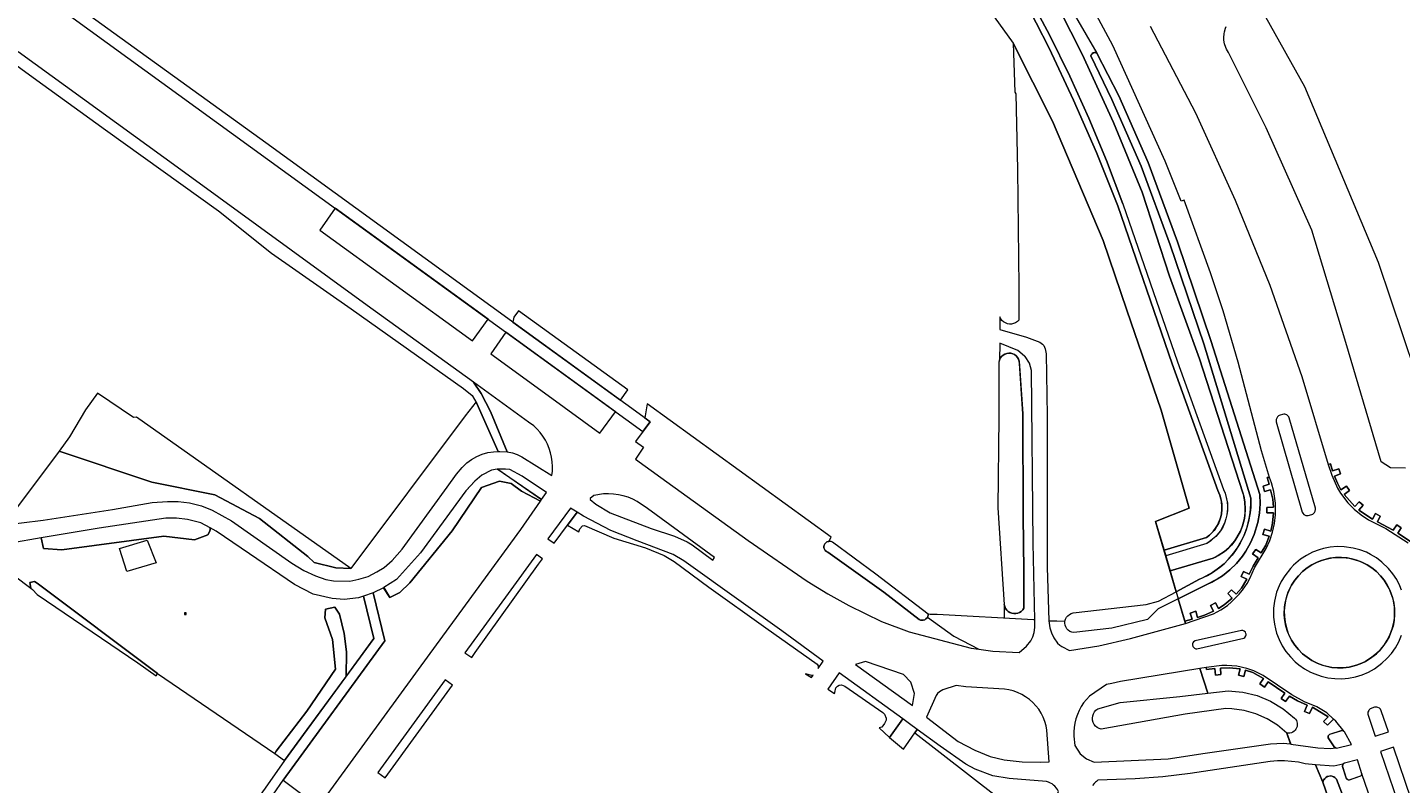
# Model space of a CAD drawing. Header units: metres. Extents: x 209813 to 223847, y 571801 to 587119.
# Tile 338 of 656: x 222722 to 222973, y 575100 to 575238. Entities that reach past the tile are written whole.
import ezdxf
from ezdxf.enums import TextEntityAlignment as Align

# ---------------------------------------------------------------- set-up
doc = ezdxf.new("R2010")
doc.units = ezdxf.units.M
for name, color, linetype, lineweight in [('B-RO-GR-BEPLANTING_CULTUUR_BODEMBEDEKKER-GV', 8, 'Continuous', 0), ('B-RO-GR-BEPLANTING_CULTUUR_BOSPLANTSOEN-GV', 8, 'Continuous', 0), ('B-RO-GR-BOS_LOOF-GV', 8, 'Continuous', 0), ('B-RO-GR-GRAS-GV', 8, 'Continuous', 0), ('B-RO-GR-GROENVOORZIENING-GV', 8, 'Continuous', 0), ('B-RO-GR-HAAG-GV', 8, 'Continuous', 0), ('B-RO-GW-TALUD_KRUIN-G', 8, 'Continuous', 0), ('B-RO-IE-MEUBILAIR_WEGMEUBILAIR-S', 8, 'Continuous', 0), ('B-RO-OG-TERREIN_CULTUURSCHEIDING-GV', 8, 'Continuous', 0), ('B-RO-OG-WATER_GREPPEL-GV', 8, 'Continuous', 0), ('B-RO-VH-VERHARDING_HALFVERHARDING-GV', 8, 'Continuous', 0), ('B-RO-VH-VERHARDING_OPEN-GV', 8, 'Continuous', 0), ('B-RO-VH-VERHARDING_SIERBESTRATING-GV', 8, 'Continuous', 0), ('B-RO-VH-VERHARDING_TEGEL-GV', 8, 'Continuous', 0)]:
    doc.layers.add(name, color=color, linetype=linetype, lineweight=lineweight)
doc.styles.add('NLCS-ISO', font='txt')

# ---------------------------------------------------------------- blocks, each defined once
blk = doc.blocks.new('SIE-WEG_SPEELTOESTEL-SO')
at = {"flags": 128}
blk.add_lwpolyline([(-0.75, -0.75), (0.75, -0.75), (0.75, 0.75), (-0.75, 0.75)], close=True, dxfattribs=at)
at = {"style": 'NLCS-ISO'}
blk.add_text('SPT', height=0.45, dxfattribs=at).set_placement((0, 0), align=Align.MIDDLE_CENTER)

msp = doc.modelspace()

# ---------------------------------------------------------------- linework, layer by layer
at = {"layer": 'B-RO-GR-BEPLANTING_CULTUUR_BODEMBEDEKKER-GV', "flags": 128}
msp.add_lwpolyline([(222830.095, 575170.301), (222831.472, 575172.186), (222811.474, 575186.658), (222810.644, 575185.456), (222810.452, 575184.556)], close=True, dxfattribs=at)
at = {"layer": 'B-RO-GR-BEPLANTING_CULTUUR_BOSPLANTSOEN-GV', "flags": 128}
for points in [[(222780.788, 575139.542), (222741.636, 575167.21), (222741.083, 575167.126), (222734.51, 575171.596), (222732.275, 575168.55), (222729.366, 575163.607), (222727.49, 575161.005), (222744.441, 575155.338), (222755.962, 575152.974), (222764.135, 575148.689), (222772.949, 575141.744), (222774.13, 575140.611), (222778.069, 575139.626)], [(222755.105, 575146.959), (222753.402, 575147.86), (222750.954, 575148.511), (222748.929, 575148.72), (222746.989, 575148.706), (222734.81, 575146.926), (222724.221, 575145.113), (222724.595, 575143.188), (222727.969, 575142.933), (222746.653, 575145.417), (222752.255, 575144.78), (222754.674, 575145.672), (222754.98, 575146.21), (222755.11, 575146.587)], [(222741.869, 575122.298), (222745.21, 575119.888), (222745.461, 575120.355), (222723.468, 575136.836), (222722.974, 575137.133), (222722.139, 575136.976), (222722.288, 575135.927), (222722.595, 575135.71), (222723.439, 575134.782)], [(222768.705, 575104.453), (222772.842, 575110.086), (222779.941, 575119.811), (222780.003, 575124.284), (222779.614, 575127.63), (222778.72, 575131.169), (222777.903, 575132.492), (222776.153, 575132.103), (222776.037, 575130.508), (222777.475, 575126.54), (222777.981, 575121.134), (222772.77, 575113.432), (222767.171, 575106.119), (222766.894, 575105.692)]]:
    msp.add_lwpolyline(points, close=True, dxfattribs=at)
at = {"layer": 'B-RO-GR-BOS_LOOF-GV', "flags": 128}
for points in [[(222858.594, 575295.63), (222901.917, 575235.542), (222909.078, 575221.282), (222918.378, 575199.505), (222922.729, 575186.769), (222923.453, 575184.609), (222928.958, 575168.453), (222934.076, 575150.565), (222927.956, 575148.146), (222929.503, 575142.86)], [(222921.964, 575206.208), (222931.943, 575177.328), (222940.344, 575154.003), (222940.656, 575153.273), (222940.891, 575152.513), (222941.044, 575151.732), (222941.115, 575150.94), (222941.099, 575150.144), (222941.003, 575149.357), (222940.823, 575148.581), (222940.563, 575147.831), (222940.224, 575147.109), (222939.813, 575146.43), (222939.331, 575145.797), (222938.972, 575145.404), (222938.388, 575144.865), (222937.75, 575144.391), (222937.297, 575144.115), (222929.806, 575141.857), (222930.599, 575139.128), (222938.511, 575141.424), (222939.424, 575141.891), (222940.557, 575142.656), (222941.331, 575143.328), (222942.031, 575144.078), (222942.456, 575144.615), (222942.839, 575145.18), (222943.485, 575146.383), (222943.859, 575147.339), (222944.201, 575148.662), (222944.333, 575149.68), (222944.365, 575150.362), (222944.282, 575151.727), (222944.016, 575153.068), (222943.919, 575153.394), (222936.003, 575177.878), (222930.477, 575192.99), (222925.516, 575208.294), (222920.276, 575221.039), (222914.547, 575233.573), (222908.339, 575245.875)], [(222903.716, 575243.956), (222908.49, 575234.63), (222912.971, 575225.162), (222917.156, 575215.558), (222921.039, 575205.831), (222930.998, 575176.971), (222939.349, 575153.794), (222939.549, 575153.37), (222939.719, 575152.932), (222939.914, 575152.255), (222940.065, 575151.328), (222940.094, 575150.859), (222940.089, 575150.391), (222939.982, 575149.458), (222939.818, 575148.773), (222939.49, 575147.893), (222939.167, 575147.268), (222938.917, 575146.87), (222938.641, 575146.492), (222938.177, 575145.961), (222937.839, 575145.635), (222937.292, 575145.193), (222929.503, 575142.86), (222929.806, 575141.857)], [(222921.964, 575206.208), (222918.995, 575214.086), (222915.769, 575221.862), (222912.292, 575229.529), (222908.568, 575237.076), (222904.599, 575244.5)]]:
    msp.add_lwpolyline(points, dxfattribs=at)
at = {"layer": 'B-RO-GR-GRAS-GV', "flags": 128}
msp.add_lwpolyline([(222948.033, 575240.363), (222955.176, 575227.663), (222968.67, 575195.516), (222975.417, 575175.408), (222976.74, 575168.396), (222982.825, 575166.412), (222986, 575166.809), (222988.514, 575166.015), (222998.965, 575159.004), (223002.14, 575157.284), (223004.257, 575158.078), (223006.178, 575158.578), (223008.175, 575155.411), (223012.965, 575156.598), (223012.757, 575160.291), (223053.988, 575171.025), (223080.172, 575178.036), (223082.431, 575189.625), (223082.415, 575189.909), (223084.681, 575205.216), (223087.766, 575225.323), (223088.632, 575232.343), (223092.624, 575255.874)], dxfattribs=at)
msp.add_lwpolyline([(222907.971, 575178.795), (222908.141, 575167.436), (222908.111, 575152.417), (222908.113, 575139.79), (222908.459, 575129.981), (222911.387, 575129.935), (222911.491, 575130.293), (222911.666, 575130.622), (222911.905, 575130.908), (222912.198, 575131.139), (222912.531, 575131.305), (222912.892, 575131.399), (222926.208, 575132.947), (222928.482, 575133.579), (222931.724, 575135.293), (222927.956, 575148.146), (222934.076, 575150.565), (222928.958, 575168.453), (222923.453, 575184.609), (222922.729, 575186.769), (222918.378, 575199.505), (222909.078, 575221.282), (222901.917, 575235.542), (222902.204, 575226.615), (222902.409, 575226.312), (222902.684, 575212.483), (222902.927, 575191.012), (222902.968, 575184.926), (222902.688, 575184.659), (222902.364, 575184.449), (222902.006, 575184.301), (222901.627, 575184.223), (222901.24, 575184.216), (222900.859, 575184.28), (222900.496, 575184.413), (222900.164, 575184.612), (222899.874, 575184.868), (222899.636, 575185.173), (222899.459, 575185.517), (222899.475, 575183.235), (222904.377, 575181.826), (222906.809, 575180.93), (222907.295, 575180.555), (222907.552, 575180.274), (222907.766, 575179.715)], close=True, dxfattribs=at)
at = {"layer": 'B-RO-GR-GROENVOORZIENING-GV'}
msp.add_line((222939.125, 575141.727), (222938.821, 575141.57), dxfattribs=at)
at = {"layer": 'B-RO-GR-GROENVOORZIENING-GV', "flags": 128}
for points in [[(222909.823, 575246.461), (222917.206, 575233.758), (222921.232, 575225.925), (222926.576, 575213.732), (222931.982, 575199.237), (222938.122, 575181.023), (222947.032, 575153.031), (222947.089, 575151.326), (222946.969, 575149.622), (222946.672, 575147.94), (222946.01, 575145.763), (222945.321, 575144.201), (222944.474, 575142.719), (222943.828, 575141.782), (222942.74, 575140.466), (222941.521, 575139.271), (222940.188, 575138.206), (222939.24, 575137.576), (222937.224, 575136.518), (222932.102, 575134.003), (222933.31, 575129.883), (222934.628, 575130.287), (222934.273, 575131.393), (222935.286, 575131.708), (222935.62, 575130.571), (222936.911, 575130.998), (222938.558, 575131.719), (222938.01, 575132.776), (222938.911, 575133.258), (222939.453, 575132.201), (222940.487, 575132.906), (222941.982, 575134.089), (222941.151, 575134.946), (222941.826, 575135.646), (222942.703, 575134.815), (222943.685, 575135.94), (222944.643, 575137.565), (222943.581, 575138.076), (222944.01, 575138.987), (222945.078, 575138.482), (222945.784, 575139.977), (222946.737, 575141.51), (222945.68, 575142.188), (222946.271, 575143.01), (222947.281, 575142.367), (222948.089, 575143.787), (222948.693, 575145.419), (222947.581, 575145.74), (222947.867, 575146.727), (222949.023, 575146.385), (222949.328, 575147.807), (222949.495, 575149.711), (222948.297, 575149.732), (222948.294, 575150.708), (222949.497, 575150.716), (222949.375, 575152.201), (222948.974, 575153.938), (222947.852, 575153.635), (222947.599, 575154.599), (222948.706, 575154.93), (222948.336, 575156.18), (222948.758, 575156.18), (222947.299, 575161.07), (222943.044, 575177.232), (222940.334, 575186.633), (222938.023, 575193.604), (222933.201, 575206.873), (222932.657, 575206.667), (222929.716, 575213.966), (222920.12, 575235.138), (222909.112, 575255.669)], [(222908.339, 575245.875), (222914.547, 575233.573), (222920.276, 575221.039), (222925.516, 575208.294), (222930.477, 575192.99), (222936.003, 575177.878), (222943.919, 575153.394), (222944.099, 575152.734), (222944.282, 575151.727), (222944.365, 575150.362), (222944.299, 575149.339), (222944.201, 575148.662), (222943.859, 575147.339), (222943.485, 575146.383), (222942.839, 575145.18), (222942.456, 575144.615), (222941.807, 575143.82), (222941.331, 575143.328), (222940.557, 575142.656), (222939.424, 575141.891), (222938.511, 575141.424), (222930.599, 575139.128), (222931.724, 575135.292), (222936, 575137.555), (222937.443, 575138.245), (222938.362, 575138.787), (222939.662, 575139.719), (222940.471, 575140.414), (222941.229, 575141.164), (222942.266, 575142.385), (222942.88, 575143.258), (222943.685, 575144.638), (222944.141, 575145.604), (222944.693, 575147.107), (222945.083, 575148.656), (222945.253, 575149.711), (222945.365, 575151.305), (222945.347, 575152.372), (222936.797, 575180.57), (222930.641, 575198.693), (222925.315, 575213.099), (222919.953, 575225.284), (222916.102, 575233.24), (222916.164, 575233.406), (222916.281, 575233.576), (222916.414, 575233.693), (222916.688, 575233.815), (222916.862, 575233.836), (222917.206, 575233.758)], [(222926.984, 575238.677), (222935.258, 575222.821), (222942.495, 575206.888), (222948.844, 575191.339), (222954.674, 575174.628), (222959.539, 575158.563), (222959.945, 575158.67), (222960.326, 575157.357), (222961.451, 575157.781), (222961.769, 575156.818), (222960.662, 575156.398), (222961.209, 575155.156), (222961.852, 575153.938), (222962.862, 575154.576), (222963.42, 575153.786), (222962.44, 575153.086), (222964.378, 575150.859), (222965.174, 575151.74), (222965.932, 575151.086), (222965.148, 575150.177), (222967.599, 575148.532), (222968.164, 575149.581), (222969.047, 575149.094), (222968.508, 575148.044), (222971.388, 575146.544), (222972.065, 575147.523), (222972.87, 575146.985), (222972.237, 575145.961), (222974.727, 575144.359)], [(222973.641, 575157.865), (222970.878, 575157.904), (222969.195, 575159.003), (222962.721, 575180.87), (222956.542, 575201.346), (222948.18, 575220.068), (222941.266, 575233.87), (222940.924, 575234.461), (222940.784, 575234.774), (222940.573, 575235.424), (222940.456, 575236.099), (222940.43, 575236.61), (222940.482, 575237.292), (222940.542, 575237.628), (222940.735, 575238.284), (222940.865, 575238.602)], [(222967.924, 575095.477), (222965.688, 575102.016), (222965.609, 575101.748), (222965.404, 575101.555), (222963.302, 575100.872), (222963.031, 575100.935), (222962.852, 575101.102), (222962.115, 575103.339), (222962.169, 575103.747), (222960.555, 575103.412), (222957.196, 575103.623), (222958.547, 575100.495), (222958.617, 575100.729), (222958.703, 575100.904), (222958.813, 575101.068), (222958.943, 575101.214), (222959.094, 575101.339), (222959.26, 575101.443), (222959.44, 575101.523), (222959.628, 575101.576), (222959.872, 575101.607), (222960.214, 575101.576), (222960.448, 575101.503), (222960.747, 575101.336), (222960.93, 575101.174), (222961.055, 575101.023), (222967.06, 575085.279)]]:
    msp.add_lwpolyline(points, dxfattribs=at)
for points in [[(222802.808, 575154.748), (222801.846, 575153.737), (222793.523, 575142.378), (222789.173, 575137.498), (222786.873, 575136.063), (222787.92, 575134.261), (222789.746, 575135.157), (222791.606, 575136.914), (222799.357, 575146.39), (222804.731, 575154.316), (222807.969, 575155.522), (222810.139, 575155.074), (222811.999, 575153.696), (222815.521, 575151.863), (222815.704, 575152.124), (222807.575, 575157.692), (222806.551, 575157.484), (222804.785, 575156.59), (222803.503, 575155.479)], [(222961.224, 575121.375), (222962.281, 575121.393), (222963.328, 575121.521), (222964.695, 575121.862), (222965.682, 575122.24), (222966.315, 575122.549), (222967.508, 575123.295), (222968.331, 575123.961), (222969.076, 575124.708), (222969.742, 575125.529), (222970.318, 575126.414), (222970.797, 575127.357), (222971.279, 575128.68), (222971.516, 575129.708), (222971.615, 575130.406), (222971.669, 575131.461), (222971.615, 575132.516), (222971.37, 575133.901), (222971.06, 575134.912), (222970.648, 575135.885), (222970.318, 575136.508), (222969.742, 575137.393), (222969.076, 575138.214), (222968.331, 575138.961), (222967.508, 575139.625), (222966.622, 575140.201), (222965.682, 575140.68), (222964.695, 575141.058), (222964.018, 575141.253), (222962.982, 575141.456), (222961.93, 575141.547), (222960.872, 575141.529), (222959.826, 575141.399), (222959.135, 575141.253), (222958.125, 575140.943), (222957.471, 575140.68), (222956.531, 575140.201), (222955.644, 575139.625), (222954.823, 575138.961), (222954.076, 575138.214), (222953.411, 575137.393), (222952.836, 575136.508), (222952.505, 575135.885), (222952.094, 575134.912), (222951.784, 575133.901), (222951.583, 575132.865), (222951.49, 575131.813), (222951.51, 575130.758), (222951.638, 575129.708), (222951.875, 575128.68), (222952.219, 575127.68), (222952.505, 575127.036), (222952.836, 575126.414), (222953.411, 575125.529), (222954.076, 575124.708), (222954.823, 575123.961), (222955.644, 575123.295), (222956.531, 575122.721), (222957.471, 575122.24), (222958.458, 575121.862), (222959.479, 575121.589), (222960.172, 575121.466)], [(222936.057, 575121.229), (222937.479, 575116.737), (222941.237, 575117.195), (222943.909, 575116.943), (222946.516, 575116.294), (222948.995, 575115.269), (222951.297, 575113.888), (222953.367, 575112.18), (222953.547, 575111.977), (222953.693, 575111.745), (222953.794, 575111.492), (222953.843, 575111.27), (222953.862, 575110.953), (222953.828, 575110.682), (222953.748, 575110.422), (222953.625, 575110.18), (222953.464, 575109.961), (222953.266, 575109.771), (222953.039, 575109.62), (222952.792, 575109.508), (222952.529, 575109.44), (222952.255, 575109.419), (222951.984, 575109.443), (222952.662, 575107.451), (222957.602, 575106.75), (222959.862, 575106.638), (222960.961, 575106.724), (222960.771, 575106.795), (222960.615, 575106.924), (222959.497, 575108.604), (222959.482, 575108.776), (222959.526, 575108.943), (222959.622, 575109.086), (222959.841, 575109.221), (222961.857, 575109.87), (222962.037, 575109.904), (222962.305, 575109.839), (222962.446, 575109.734), (222960.919, 575111.612), (222960.49, 575112.003), (222959.398, 575110.893), (222958.688, 575111.57), (222959.51, 575112.438), (222956.635, 575114.196), (222956.089, 575113.026), (222955.193, 575113.398), (222955.693, 575114.555), (222953.88, 575115.323), (222952.466, 575116.222), (222951.734, 575115.221), (222950.906, 575115.773), (222951.57, 575116.758), (222948.519, 575118.833), (222947.873, 575117.859), (222947, 575118.443), (222947.682, 575119.409), (222945.727, 575120.513), (222944.378, 575120.948), (222944.078, 575119.792), (222943.104, 575120.019), (222943.419, 575121.203), (222941.394, 575121.365), (222939.854, 575121.315), (222939.896, 575120.149), (222938.891, 575120.065), (222938.818, 575121.266), (222937.263, 575121.06), (222937.175, 575121.419)]]:
    msp.add_lwpolyline(points, close=True, dxfattribs=at)
at = {"layer": 'B-RO-GR-HAAG-GV', "flags": 128}
msp.add_lwpolyline([(222786.873, 575136.063), (222787.92, 575134.261), (222789.746, 575135.157), (222791.606, 575136.914), (222799.357, 575146.39), (222804.731, 575154.316), (222807.969, 575155.522), (222810.139, 575155.074), (222811.999, 575153.696), (222815.521, 575151.863), (222815.704, 575152.124), (222807.575, 575157.692), (222806.551, 575157.484), (222804.785, 575156.59), (222803.503, 575155.479), (222801.846, 575153.737), (222793.523, 575142.378), (222789.173, 575137.498)], close=True, dxfattribs=at)
at = {"layer": 'B-RO-GW-TALUD_KRUIN-G', "flags": 128}
for points in [[(222929.503, 575142.86), (222937.292, 575145.193), (222937.839, 575145.635), (222938.492, 575146.308), (222939.045, 575147.068), (222939.282, 575147.472), (222939.669, 575148.328), (222939.818, 575148.773), (222939.982, 575149.458), (222940.089, 575150.391), (222940.094, 575150.859), (222940.005, 575151.794), (222939.914, 575152.255), (222939.719, 575152.932), (222939.549, 575153.37), (222939.349, 575153.794), (222930.998, 575176.971), (222921.039, 575205.831), (222917.156, 575215.558), (222912.971, 575225.162), (222908.49, 575234.63), (222903.716, 575243.956)], [(222904.599, 575244.5), (222908.568, 575237.076), (222912.292, 575229.529), (222915.769, 575221.862), (222918.995, 575214.086), (222921.964, 575206.208), (222931.943, 575177.328), (222940.344, 575154.003), (222940.656, 575153.273), (222940.951, 575152.255), (222941.076, 575151.469), (222941.115, 575150.94), (222941.115, 575150.409), (222941.003, 575149.357), (222940.823, 575148.581), (222940.563, 575147.831), (222940.094, 575146.878), (222939.813, 575146.43), (222939.154, 575145.597), (222938.388, 575144.865), (222937.969, 575144.542), (222937.297, 575144.115), (222929.806, 575141.857)]]:
    msp.add_lwpolyline(points, dxfattribs=at)
at = {"layer": 'B-RO-OG-TERREIN_CULTUURSCHEIDING-GV', "flags": 128}
for points in [[(222775.171, 575201.403), (222803.067, 575181.178), (222805.895, 575185.114), (222777.98, 575205.375)], [(222806.416, 575178.749), (222816.87, 575171.17), (222826.363, 575164.264), (222829.211, 575168.191), (222809.181, 575182.729)], [(222813.314, 575166.301), (222803.251, 575173.566), (222804.663, 575171.499), (222806.35, 575168.221), (222809.402, 575160.833), (222810.351, 575160.671), (222811.238, 575160.348), (222812.111, 575159.945), (222817.574, 575156.512), (222817.667, 575157.346), (222817.69, 575158.186), (222817.642, 575159.024), (222817.525, 575159.855), (222817.338, 575160.674), (222817.084, 575161.474), (222816.764, 575162.25), (222816.38, 575162.997), (222815.935, 575163.708), (222815.432, 575164.38), (222814.874, 575165.008), (222814.266, 575165.587)], [(222784.881, 575135.057), (222787.055, 575126.317), (222768.448, 575100.826), (222774.697, 575096.129), (222775.024, 575096.134), (222795.336, 575124.009), (222811.897, 575146.691), (222815.521, 575151.863), (222811.999, 575153.696), (222810.139, 575155.074), (222807.969, 575155.522), (222804.731, 575154.316), (222799.357, 575146.39), (222791.606, 575136.914), (222789.746, 575135.157), (222787.92, 575134.261), (222786.774, 575136.001)], [(222835.079, 575150.493), (222833.181, 575151.789), (222832.362, 575152.208), (222831.512, 575152.555), (222830.635, 575152.829), (222829.738, 575153.028), (222828.827, 575153.149), (222827.909, 575153.193), (222826.991, 575153.159), (222825.264, 575152.878), (222824.563, 575152.336), (222824.549, 575152.159), (222825.589, 575151.309), (222828.213, 575149.714), (222835.716, 575146.815), (222839.972, 575145.469), (222842.299, 575144.399), (222843.237, 575143.868), (222847.03, 575141.086), (222847.328, 575141.571)], [(222823.33, 575149.114), (222822.216, 575149.857), (222820.432, 575147.457), (222822.493, 575146.208), (222822.66, 575146.772), (222823.149, 575147.309), (222823.533, 575147.363), (222828.894, 575145.089), (222834.68, 575143.334), (222838.103, 575141.879), (222839.949, 575140.785), (222846.245, 575136.119), (222856.707, 575128.663), (222866.097, 575122.056), (222866.279, 575121.722), (222866.249, 575121.278), (222867.205, 575122.595), (222859.631, 575128.148), (222852.202, 575133.427), (222841.707, 575140.939), (222839.745, 575142.107), (222833.151, 575144.581), (222828.327, 575146.486)], [(222738.493, 575143.163), (222743.577, 575144.733), (222745.194, 575140.597), (222739.845, 575138.965)], [(222908.459, 575129.981), (222908.633, 575128.702), (222908.912, 575127.797), (222909.349, 575126.861), (222910.052, 575125.913), (222910.459, 575125.543), (222910.811, 575125.291), (222912.223, 575124.549), (222917.592, 575125.388), (222923.365, 575126.721), (222933.443, 575129.504), (222932.102, 575134.002), (222928.426, 575132.165), (222926.482, 575130.222), (222919.93, 575128.639), (222912.986, 575127.811), (222912.621, 575127.886), (222912.279, 575128.035), (222911.975, 575128.25), (222911.721, 575128.523), (222911.529, 575128.842), (222911.406, 575129.194), (222911.358, 575129.564), (222911.378, 575129.819)], [(222905.609, 575130.14), (222888.047, 575131.119), (222886.764, 575131.101), (222886.397, 575131.183), (222886.384, 575130.993), (222886.243, 575130.636), (222891.086, 575127.139), (222895.644, 575124.767), (222898.213, 575124.442), (222903.003, 575124.178), (222904.348, 575125.339), (222905.145, 575126.327), (222905.511, 575127.033), (222905.75, 575127.849), (222905.862, 575128.731), (222905.86, 575130.126)], [(222883.505, 575114.485), (222883.871, 575116.683), (222883.218, 575118.767), (222881.887, 575120.178), (222874.917, 575122.516), (222873.079, 575122.005)], [(222865.353, 575120.043), (222865.083, 575119.98), (222863.975, 575120.306), (222865.054, 575119.631)], [(222868.231, 575117.335), (222869.261, 575116.683), (222869.322, 575116.861), (222869.517, 575117.698), (222869.801, 575118.023), (222870.103, 575118.204), (222870.536, 575118.243), (222871.164, 575118.028), (222878.088, 575113.227), (222878.415, 575112.88), (222878.698, 575112.178), (222878.688, 575111.809), (222878.409, 575111.195), (222877.906, 575110.53), (222877.41, 575110.426), (222879.313, 575108.637), (222881.73, 575112.033), (222870.096, 575120.479), (222868.025, 575117.488)], [(222951.984, 575109.443), (222950.25, 575110.87), (222948.337, 575112.045), (222946.282, 575112.948), (222944.122, 575113.561), (222941.899, 575113.873), (222940.776, 575113.914), (222933.371, 575112.908), (222918.015, 575110.142), (222917.634, 575110.268), (222917.285, 575110.465), (222916.981, 575110.727), (222916.734, 575111.043), (222916.554, 575111.402), (222916.447, 575111.788), (222916.418, 575112.188), (222916.467, 575112.586), (222916.593, 575112.967), (222916.791, 575113.316), (222917.053, 575113.619), (222917.369, 575113.866), (222921.478, 575115.029), (222932.399, 575116.121), (222937.479, 575116.738), (222936.057, 575121.229), (222921.553, 575118.906), (222919.976, 575118.494), (222918.953, 575118.329), (222915.85, 575116.186), (222915.302, 575115.592), (222914.806, 575114.955), (222914.365, 575114.279), (222913.983, 575113.567), (222913.661, 575112.827), (222913.403, 575112.062), (222913.209, 575111.277), (222913.082, 575110.48), (222913.023, 575109.674), (222913.031, 575108.867), (222913.168, 575107.168), (222914.193, 575105.685), (222915.32, 575104.747), (222916.7, 575104.126), (222930.253, 575104.764), (222936.992, 575105.755), (222948.954, 575107.509), (222951.285, 575107.587), (222952.651, 575107.483)], [(222891.516, 575118.176), (222889.052, 575117.326), (222888.466, 575116.982), (222888.095, 575116.703), (222887.822, 575116.34), (222886.074, 575112.366), (222891.862, 575107.93), (222894.911, 575106.35), (222897.733, 575105.164), (222900.285, 575104.533), (222903.561, 575104.195), (222906.854, 575104.129), (222908.5, 575104.199), (222908.096, 575109.956), (222907.943, 575110.776), (222907.714, 575111.577), (222907.409, 575112.353), (222907.032, 575113.096), (222906.585, 575113.8), (222906.074, 575114.458), (222905.502, 575115.065), (222904.875, 575115.614), (222904.199, 575116.101), (222903.479, 575116.521), (222902.722, 575116.871), (222901.936, 575117.147), (222901.127, 575117.347), (222900.302, 575117.469), (222893.278, 575117.913)]]:
    msp.add_lwpolyline(points, close=True, dxfattribs=at)
for points in [[(222905.86, 575130.126), (222905.581, 575144.177), (222905.244, 575175.697), (222904.887, 575177.092), (222904.109, 575178.264), (222903.967, 575178.363), (222902.763, 575179.371), (222899.492, 575180.728), (222899.405, 575177.637), (222899.561, 575177.98), (222899.782, 575178.285), (222900.06, 575178.54), (222900.383, 575178.734), (222900.739, 575178.86), (222901.112, 575178.912), (222901.488, 575178.888), (222901.853, 575178.79), (222902.19, 575178.621), (222902.486, 575178.388), (222902.73, 575178.1), (222902.911, 575177.769), (222903.023, 575177.409), (222903.672, 575167.8), (222903.764, 575149.151), (222903.844, 575139.078), (222903.873, 575132.255), (222903.662, 575131.955), (222903.397, 575131.701), (222903.09, 575131.501), (222902.75, 575131.362), (222902.39, 575131.291), (222902.023, 575131.289), (222901.663, 575131.356), (222901.321, 575131.489), (222901.011, 575131.685), (222900.744, 575131.937), (222900.529, 575132.234), (222900.373, 575132.566), (222900.284, 575132.922), (222900.301, 575130.436)], [(222716.551, 575147.394), (222724.554, 575148.339), (222737.227, 575150.333), (222744.521, 575151.586), (222747.277, 575151.806), (222749.234, 575151.788), (222751.291, 575151.516), (222753.513, 575150.989), (222755.466, 575150.202), (222759.026, 575148.253), (222770.039, 575140.486), (222772.225, 575139.141), (222774.358, 575138.164), (222776.244, 575137.536), (222777.644, 575137.253), (222780.612, 575137.235), (222782.259, 575137.566), (222783.967, 575138.058), (222785.574, 575138.901), (222786.924, 575139.74), (222788.38, 575140.998), (222790.208, 575143.08), (222798.452, 575154.389), (222800.13, 575156.806), (222801.17, 575158.009), (222802.039, 575158.825), (222802.879, 575159.447), (222803.85, 575159.976), (222804.837, 575160.424), (222805.891, 575160.714), (222806.899, 575160.874), (222807.727, 575160.909), (222803.841, 575169.722), (222803.702, 575169.968), (222801.721, 575167.425), (222780.788, 575139.542), (222778.069, 575139.626), (222774.13, 575140.611), (222772.949, 575141.744), (222764.135, 575148.689), (222755.962, 575152.974), (222744.441, 575155.338), (222727.49, 575161.005), (222718.764, 575149.354)], [(222886.243, 575130.636), (222886.163, 575130.503), (222885.972, 575130.312), (222885.742, 575130.17), (222885.484, 575130.087), (222885.215, 575130.067), (222884.948, 575130.111), (222884.699, 575130.216), (222878.293, 575135.211), (222868.007, 575142.541), (222867.766, 575142.653), (222867.563, 575142.823), (222867.412, 575143.042), (222867.323, 575143.292), (222867.304, 575143.557), (222867.354, 575143.817), (222867.472, 575144.055), (222867.647, 575144.254), (222867.869, 575144.4), (222868.189, 575144.486), (222868.667, 575145.269), (222834.994, 575169.637), (222834.571, 575167.053), (222835.531, 575166.356), (222832.847, 575162.735), (222834.33, 575161.714), (222832.864, 575159.535), (222837.481, 575156.176), (222853.452, 575144.65), (222864.263, 575137.231), (222868.014, 575134.884), (222871.887, 575132.746), (222877.859, 575129.871), (222882.903, 575127.949), (222894.251, 575124.983), (222895.644, 575124.767)], [(222719.291, 575138.18), (222722.288, 575135.927), (222722.139, 575136.976), (222722.974, 575137.133), (222723.468, 575136.836), (222745.461, 575120.355), (222766.894, 575105.692), (222767.171, 575106.119), (222772.77, 575113.432), (222777.981, 575121.134), (222777.475, 575126.54), (222776.037, 575130.508), (222776.153, 575132.103), (222777.903, 575132.492), (222778.72, 575131.169), (222779.614, 575127.63), (222780.003, 575124.284), (222779.941, 575119.811), (222784.995, 575126.734), (222783.155, 575134.497), (222782.231, 575134.197), (222779.606, 575133.851), (222777.374, 575134.041), (222773.928, 575134.869), (222770.516, 575136.612), (222762.296, 575142.209), (222756.2, 575146.38), (222755.105, 575146.959), (222755.11, 575146.587), (222754.98, 575146.21), (222754.674, 575145.672), (222752.255, 575144.78), (222746.653, 575145.417), (222727.969, 575142.933), (222724.595, 575143.188), (222724.221, 575145.113), (222718.621, 575144.154)], [(222906.852, 575091.484), (222910.19, 575098.745), (222910, 575099.133), (222909.823, 575099.406), (222909.544, 575099.737), (222909.305, 575099.956), (222909.044, 575100.151), (222908.766, 575100.318), (222908.37, 575100.49), (222908.011, 575100.593), (222901.164, 575101.138), (222898.185, 575101.608), (222894.964, 575102.871), (222893.268, 575103.793), (222888.569, 575107.048), (222884.386, 575110.106), (222883.945, 575109.48), (222898.95, 575097.853), (222903.911, 575093.819), (222905.383, 575093.024), (222906.103, 575092.105)], [(222963.779, 575085.373), (222958.547, 575100.495), (222957.196, 575103.623), (222955.328, 575103.849), (222954.068, 575104.107), (222952.792, 575104.276), (222951.505, 575104.359), (222950.219, 575104.354), (222948.935, 575104.26), (222934.269, 575102.086), (222929.271, 575101.427), (222924.242, 575101.089), (222917.409, 575100.818), (222917.128, 575100.628), (222916.951, 575100.484), (222916.703, 575100.247), (222916.417, 575099.893)]]:
    msp.add_lwpolyline(points, dxfattribs=at)
at = {"layer": 'B-RO-OG-WATER_GREPPEL-GV', "flags": 128}
for points in [[(222931.724, 575135.292), (222932.102, 575134.003), (222937.224, 575136.518), (222938.25, 575137.013), (222940.188, 575138.206), (222941.521, 575139.271), (222942.74, 575140.466), (222943.828, 575141.782), (222944.474, 575142.719), (222945.321, 575144.201), (222946.01, 575145.763), (222946.672, 575147.94), (222946.969, 575149.622), (222947.089, 575151.326), (222947.032, 575153.031), (222938.122, 575181.023), (222931.982, 575199.237), (222926.576, 575213.732), (222921.232, 575225.925), (222917.206, 575233.758), (222916.985, 575233.826), (222916.768, 575233.831), (222916.557, 575233.773), (222916.37, 575233.661), (222916.221, 575233.5), (222916.102, 575233.24), (222919.953, 575225.284), (222925.315, 575213.099), (222930.641, 575198.693), (222936.797, 575180.57), (222945.347, 575152.372), (222945.346, 575150.773), (222945.253, 575149.711), (222944.971, 575148.135), (222944.526, 575146.599), (222944.141, 575145.604), (222943.433, 575144.169), (222942.581, 575142.815), (222941.933, 575141.966), (222941.229, 575141.164), (222940.471, 575140.414), (222939.24, 575139.393), (222938.362, 575138.787), (222936.49, 575137.766), (222936, 575137.555)], [(222903.06, 575177.034), (222903.023, 575177.409), (222902.911, 575177.769), (222902.73, 575178.1), (222902.486, 575178.388), (222902.19, 575178.621), (222901.853, 575178.79), (222901.488, 575178.888), (222901.112, 575178.912), (222900.739, 575178.86), (222900.383, 575178.734), (222900.06, 575178.54), (222899.782, 575178.285), (222899.561, 575177.98), (222899.405, 575177.637), (222899.321, 575177.269), (222899.317, 575167.2), (222899.143, 575150.619), (222900.284, 575132.922), (222900.373, 575132.566), (222900.529, 575132.234), (222900.744, 575131.937), (222901.011, 575131.685), (222901.321, 575131.489), (222901.663, 575131.356), (222902.023, 575131.289), (222902.39, 575131.291), (222902.75, 575131.362), (222903.09, 575131.501), (222903.397, 575131.701), (222903.662, 575131.955), (222903.873, 575132.255), (222903.844, 575139.078), (222903.764, 575149.151), (222903.672, 575167.8)], [(222886.397, 575131.183), (222876.806, 575138.477), (222868.881, 575144.316), (222868.646, 575144.439), (222868.387, 575144.496), (222868.121, 575144.483), (222867.869, 575144.4), (222867.647, 575144.254), (222867.472, 575144.055), (222867.354, 575143.817), (222867.304, 575143.557), (222867.323, 575143.292), (222867.412, 575143.042), (222867.563, 575142.823), (222867.766, 575142.653), (222868.007, 575142.541), (222878.293, 575135.211), (222884.699, 575130.216), (222884.948, 575130.111), (222885.215, 575130.067), (222885.484, 575130.087), (222885.742, 575130.17), (222885.972, 575130.312), (222886.163, 575130.503), (222886.303, 575130.735), (222886.384, 575130.993)], [(222968.607, 575073.813), (222970.919, 575074.747), (222967.06, 575085.279), (222961.055, 575101.023), (222960.93, 575101.174), (222960.747, 575101.336), (222960.536, 575101.464), (222960.357, 575101.536), (222959.969, 575101.607), (222959.727, 575101.594), (222959.349, 575101.487), (222959.175, 575101.394), (222959.016, 575101.279), (222958.875, 575101.143), (222958.755, 575100.987), (222958.657, 575100.818), (222958.547, 575100.495), (222963.779, 575085.373)]]:
    msp.add_lwpolyline(points, close=True, dxfattribs=at)
at = {"layer": 'B-RO-VH-VERHARDING_HALFVERHARDING-GV', "flags": 128}
msp.add_lwpolyline([(222974.727, 575144.359), (222972.237, 575145.961), (222972.87, 575146.985), (222972.065, 575147.523), (222971.388, 575146.544), (222968.508, 575148.044), (222969.047, 575149.094), (222968.164, 575149.581), (222967.599, 575148.532), (222965.148, 575150.177), (222965.932, 575151.086), (222965.174, 575151.74), (222964.378, 575150.859), (222962.44, 575153.086), (222963.42, 575153.786), (222962.862, 575154.576), (222961.852, 575153.938), (222961.209, 575155.156), (222960.662, 575156.398), (222961.769, 575156.818), (222961.451, 575157.781), (222960.326, 575157.357), (222959.945, 575158.67), (222959.539, 575158.563), (222960.17, 575156.568), (222961.188, 575154.221), (222961.766, 575153.292), (222963.107, 575151.563), (222964.261, 575150.393), (222965.529, 575149.349), (222966.896, 575148.44), (222970.084, 575146.859), (222974.133, 575144.201)], dxfattribs=at)
for points in [[(222933.31, 575129.883), (222933.443, 575129.505), (222938.568, 575131.269), (222939.872, 575131.966), (222941.096, 575132.794), (222941.862, 575133.417), (222943.253, 575134.815), (222943.87, 575135.584), (222944.69, 575136.815), (222945.164, 575137.68), (222946.068, 575139.657), (222948.188, 575143.167), (222948.846, 575144.638), (222949.352, 575146.167), (222949.695, 575147.742), (222949.875, 575149.344), (222949.859, 575151.49), (222949.549, 575153.617), (222949.128, 575155.172), (222948.758, 575156.18), (222948.336, 575156.18), (222948.706, 575154.93), (222947.599, 575154.599), (222947.852, 575153.635), (222948.974, 575153.938), (222949.375, 575152.201), (222949.497, 575150.716), (222948.294, 575150.708), (222948.297, 575149.732), (222949.495, 575149.711), (222949.328, 575147.807), (222949.023, 575146.385), (222947.867, 575146.727), (222947.581, 575145.74), (222948.693, 575145.419), (222948.089, 575143.787), (222947.281, 575142.367), (222946.271, 575143.01), (222945.68, 575142.188), (222946.737, 575141.51), (222945.784, 575139.977), (222945.078, 575138.482), (222944.01, 575138.987), (222943.581, 575138.076), (222944.643, 575137.565), (222943.685, 575135.94), (222942.703, 575134.815), (222941.826, 575135.646), (222941.151, 575134.946), (222941.982, 575134.089), (222940.487, 575132.906), (222939.453, 575132.201), (222938.911, 575133.258), (222938.01, 575132.776), (222938.558, 575131.719), (222936.911, 575130.998), (222935.62, 575130.571), (222935.286, 575131.708), (222934.273, 575131.393), (222934.628, 575130.287)], [(222937.175, 575121.419), (222937.263, 575121.06), (222938.818, 575121.266), (222938.891, 575120.065), (222939.896, 575120.149), (222939.854, 575121.315), (222941.394, 575121.365), (222943.419, 575121.203), (222943.104, 575120.019), (222944.078, 575119.792), (222944.378, 575120.948), (222945.727, 575120.513), (222947.682, 575119.409), (222947, 575118.443), (222947.873, 575117.859), (222948.519, 575118.833), (222951.57, 575116.758), (222950.906, 575115.773), (222951.734, 575115.221), (222952.466, 575116.222), (222953.88, 575115.323), (222955.693, 575114.555), (222955.193, 575113.398), (222956.089, 575113.026), (222956.635, 575114.196), (222959.51, 575112.438), (222958.688, 575111.57), (222959.398, 575110.893), (222960.49, 575112.003), (222959.263, 575113.128), (222957.412, 575114.227), (222955.17, 575115.19), (222952.839, 575116.424), (222947.596, 575119.984), (222945.938, 575120.813), (222944.628, 575121.276), (222942.821, 575121.68), (222940.977, 575121.826), (222940.049, 575121.805)]]:
    msp.add_lwpolyline(points, close=True, dxfattribs=at)
at = {"layer": 'B-RO-VH-VERHARDING_OPEN-GV', "flags": 128}
for points in [[(222955.578, 575149.201), (222955.854, 575149.214), (222956.523, 575149.391), (222956.682, 575149.458), (222956.854, 575149.571), (222957.039, 575149.773), (222957.164, 575150.019), (222957.216, 575150.289), (222957.193, 575150.563), (222952.406, 575167.065), (222952.328, 575167.227), (222952.094, 575167.5), (222951.943, 575167.602), (222951.779, 575167.674), (222951.604, 575167.719), (222951.424, 575167.732), (222951.174, 575167.695), (222950.74, 575167.576), (222950.573, 575167.51), (222950.419, 575167.417), (222950.234, 575167.245), (222950.097, 575167.031), (222950.016, 575166.794), (222949.995, 575166.542), (222950.026, 575166.328), (222954.745, 575149.844), (222954.857, 575149.628), (222955.042, 575149.424), (222955.407, 575149.232)], [(222961.224, 575121.375), (222960.172, 575121.466), (222958.794, 575121.76), (222958.125, 575121.977), (222957.471, 575122.24), (222956.531, 575122.721), (222955.644, 575123.295), (222954.823, 575123.961), (222954.076, 575124.708), (222953.411, 575125.529), (222952.836, 575126.414), (222952.505, 575127.036), (222952.094, 575128.008), (222951.784, 575129.019), (222951.539, 575130.406), (222951.49, 575131.109), (222951.539, 575132.516), (222951.638, 575133.214), (222951.875, 575134.242), (222952.219, 575135.242), (222952.505, 575135.885), (222952.836, 575136.508), (222953.411, 575137.393), (222954.076, 575138.214), (222954.823, 575138.961), (222955.644, 575139.625), (222956.531, 575140.201), (222957.471, 575140.68), (222958.458, 575141.058), (222959.135, 575141.253), (222960.172, 575141.456), (222961.224, 575141.547), (222962.281, 575141.529), (222963.328, 575141.399), (222964.018, 575141.253), (222965.029, 575140.943), (222965.682, 575140.68), (222966.622, 575140.201), (222967.508, 575139.625), (222968.331, 575138.961), (222969.076, 575138.214), (222969.742, 575137.393), (222970.318, 575136.508), (222970.797, 575135.565), (222971.279, 575134.242), (222971.516, 575133.214), (222971.643, 575132.164), (222971.662, 575131.109), (222971.57, 575130.055), (222971.37, 575129.019), (222971.06, 575128.008), (222970.648, 575127.036), (222970.135, 575126.112), (222969.529, 575125.247), (222968.836, 575124.451), (222968.063, 575123.729), (222967.508, 575123.295), (222966.315, 575122.549), (222965.682, 575122.24), (222964.695, 575121.862), (222963.328, 575121.521), (222962.281, 575121.393)], [(222934.703, 575125.573), (222934.784, 575125.255), (222935.068, 575124.959), (222935.313, 575124.862), (222935.469, 575124.847), (222944.096, 575126.799), (222944.258, 575126.909), (222944.461, 575127.208), (222944.5, 575127.359), (222944.508, 575127.516), (222944.482, 575127.67), (222944.37, 575127.904), (222944.162, 575128.102), (222943.898, 575128.206), (222943.651, 575128.211), (222935.219, 575126.328), (222934.909, 575126.13), (222934.781, 575125.945), (222934.727, 575125.797)], [(222966.831, 575112.724), (222968.125, 575108.878), (222970.529, 575109.706), (222969.224, 575113.505), (222969.076, 575113.792), (222968.904, 575113.974), (222968.594, 575114.151), (222968.383, 575114.203), (222968.203, 575114.211), (222967.956, 575114.172), (222967.175, 575113.857), (222967.023, 575113.719), (222966.92, 575113.581), (222966.792, 575113.266), (222966.771, 575113.094), (222966.786, 575112.891)], [(222961.063, 575106.714), (222963.758, 575107.367), (222962.503, 575109.667), (222962.383, 575109.789), (222962.221, 575109.875), (222962.037, 575109.904), (222961.857, 575109.87), (222959.76, 575109.188), (222959.622, 575109.086), (222959.526, 575108.943), (222959.482, 575108.776), (222959.497, 575108.604), (222960.615, 575106.924), (222960.771, 575106.795)], [(222965.688, 575102.016), (222964.852, 575104.576), (222962.474, 575103.961), (222962.169, 575103.747), (222962.115, 575103.339), (222962.805, 575101.19), (222962.906, 575101.031), (222963.161, 575100.885), (222963.433, 575100.897), (222965.51, 575101.628), (222965.609, 575101.748)], [(222972.219, 575096.836), (222972.352, 575096.435), (222972.49, 575096.221), (222972.62, 575096.091), (222972.8, 575095.969), (222973.003, 575095.886), (222973.182, 575095.852), (222973.401, 575095.852), (222973.615, 575095.896), (222974.299, 575096.177), (222974.438, 575096.282), (222974.578, 575096.438), (222974.682, 575096.62), (222974.753, 575096.852), (222974.766, 575097.06), (222974.706, 575097.367), (222971.477, 575106.859), (222969.094, 575106.057)]]:
    msp.add_lwpolyline(points, close=True, dxfattribs=at)
msp.add_lwpolyline([(222972.93, 575135.586), (222972.615, 575136.37), (222972.039, 575137.495), (222971.352, 575138.555), (222970.555, 575139.539), (222969.344, 575140.709), (222968.333, 575141.471), (222967.248, 575142.122), (222966.49, 575142.492), (222965.31, 575142.945), (222964.089, 575143.273), (222962.419, 575143.508), (222961.154, 575143.529), (222959.893, 575143.419), (222958.654, 575143.177), (222957.841, 575142.945), (222956.661, 575142.492), (222955.534, 575141.917), (222954.474, 575141.229), (222953.182, 575140.146), (222952.596, 575139.539), (222951.558, 575138.211), (222950.906, 575137.128), (222950.537, 575136.37), (222950.083, 575135.188), (222949.677, 575133.552), (222949.521, 575132.297), (222949.492, 575131.453), (222949.521, 575130.61), (222949.677, 575129.357), (222949.852, 575128.531), (222950.083, 575127.719), (222950.537, 575126.539), (222951.112, 575125.412), (222951.8, 575124.352), (222952.596, 575123.37), (222953.49, 575122.474), (222954.136, 575121.932), (222955.172, 575121.206), (222956.279, 575120.594), (222957.049, 575120.25), (222958.245, 575119.839), (222959.477, 575119.555), (222960.732, 575119.399), (222961.997, 575119.378), (222963.258, 575119.49), (222964.498, 575119.729), (222965.708, 575120.099), (222966.872, 575120.594), (222967.979, 575121.206), (222969.344, 575122.198), (222970.268, 575123.06), (222971.097, 575124.016), (222971.823, 575125.05), (222972.435, 575126.156), (222972.93, 575127.32)], dxfattribs=at)
at = {"layer": 'B-RO-VH-VERHARDING_SIERBESTRATING-GV', "flags": 128}
msp.add_lwpolyline([(222882.954, 575111.152), (222881.73, 575112.033), (222879.313, 575108.637), (222881.871, 575106.536), (222884.386, 575110.106)], close=True, dxfattribs=at)
at = {"layer": 'B-RO-VH-VERHARDING_TEGEL-GV', "flags": 128}
for points in [[(222613.093, 575324.996), (222621.541, 575318.844), (222618.515, 575314.989), (222619.703, 575314.123), (222622.765, 575317.952), (222663.665, 575288.164), (222700.187, 575261.604), (222716.96, 575249.681), (222834.205, 575164.567), (222835.531, 575166.356), (222765.256, 575217.354), (222706.352, 575259.846), (222656.282, 575296.332), (222615.589, 575325.944), (222614.339, 575326.805)], [(222710.479, 575238.206), (222722.729, 575229.309), (222735.982, 575219.723), (222756.632, 575204.886), (222766.328, 575197.177), (222780.89, 575187.025), (222801.441, 575172.411), (222803.016, 575171.185), (222803.841, 575169.722), (222807.727, 575160.909), (222808.069, 575160.924), (222809.402, 575160.833), (222806.35, 575168.221), (222804.663, 575171.499), (222803.251, 575173.566), (222783.783, 575187.634), (222749.758, 575212.411), (222720.019, 575233.951)]]:
    msp.add_lwpolyline(points, dxfattribs=at)
for points in [[(222807.677, 575157.696), (222815.704, 575152.124), (222816.57, 575153.437), (222812.15, 575156.417), (222809.901, 575157.633), (222809.098, 575157.716)], [(222820.432, 575147.457), (222822.216, 575149.857), (222820.949, 575150.563), (222816.839, 575144.976), (222817.978, 575144.153)], [(222815.851, 575141.29), (222814.748, 575142.09), (222809.579, 575134.955), (222801.679, 575124.145), (222802.909, 575123.254), (222803.539, 575124.178), (222815.141, 575140.335)], [(222768.705, 575104.453), (222765.166, 575099.386), (222731.039, 575052.561), (222728.736, 575049.36), (222726.61, 575045.553), (222719.228, 575031.299), (222709.296, 575012.721), (222699.533, 574993.946), (222701.251, 574992.885), (222702.061, 574994.37), (222713.844, 575017.236), (222724.087, 575036.435), (222730.494, 575048.476), (222734.78, 575054.407), (222759.083, 575087.787), (222766.659, 575098.296), (222768.448, 575100.826), (222787.055, 575126.317), (222784.881, 575135.057), (222783.155, 575134.497), (222784.995, 575126.734), (222772.842, 575110.086)], [(222799.381, 575118.221), (222798.057, 575119.186), (222785.727, 575102.253), (222787.102, 575101.252)]]:
    msp.add_lwpolyline(points, close=True, dxfattribs=at)

# ---------------------------------------------------------------- block references
at = {"layer": 'B-RO-IE-MEUBILAIR_WEGMEUBILAIR-S', "xscale": 0.2, "yscale": 0.2, "zscale": 0.2}
msp.add_blockref('SIE-WEG_SPEELTOESTEL-SO', (222750.536, 575131.254), dxfattribs=at)

doc.saveas('drawing.dxf')
